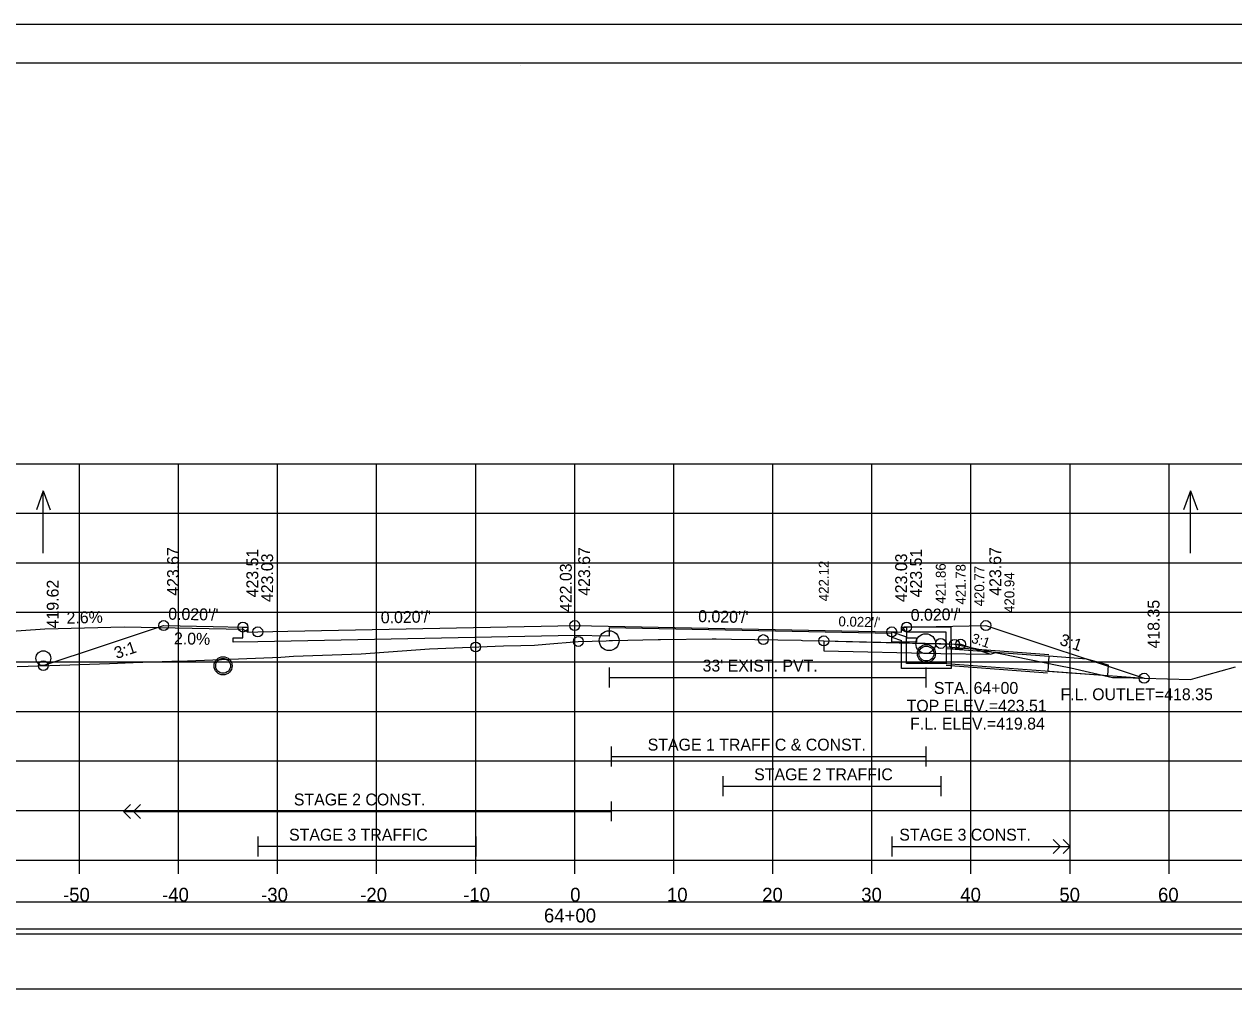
# Model space of a CAD drawing. Extents: x 1371057 to 1372761, y 380005 to 390517.
# Drawn here: x 1371505.3 to 1371627.4, y 385240.2 to 385338.5 of the extents above; entities that cross this region are included whole.
import ezdxf

# ---------------------------------------------------------------- set-up
doc = ezdxf.new("R2010")
doc.units = 0
for name, color, linetype in [('R_Alt Surface', 7, 'Continuous'), ('R_Axis', 7, 'Continuous'), ('R_Axis Annot', 7, 'Continuous'), ('R_Border', 7, 'Continuous'), ('R_Detour', 7, 'Continuous'), ('R_Draft', 7, 'Continuous'), ('R_Drive', 7, 'Continuous'), ('R_Exist Surface', 7, 'Continuous'), ('R_Fin Surface', 7, 'Continuous'), ('R_Fin Surface Annot', 7, 'Continuous'), ('R_Grid', 7, 'Continuous'), ('R_No Plot', 7, 'Continuous'), ('R_Striping', 7, 'Continuous'), ('R_Water', 7, 'Continuous'), ('R_Water Annot', 7, 'Continuous'), ('R_Xsect Elev', 7, 'Continuous'), ('R_Xsect Slope', 7, 'Continuous')]:
    doc.layers.add(name, color=color, linetype=linetype)

msp = doc.modelspace()

# ---------------------------------------------------------------- linework, layer by layer
at = {"layer": 'R_Alt Surface'}
for points in [[(1371594.37, 385277.68), (1371594.37, 385276.6), (1371595.37, 385276.58), (1371595.37, 385276.15), (1371592.87, 385276.2), (1371592.87, 385276.2), (1371592.87, 385277.03), (1371564.34, 385277.6), (1371564.34, 385276.77), (1371560.87, 385276.84), (1371528.87, 385276.2), (1371526.37, 385276.15), (1371526.37, 385276.58), (1371527.37, 385276.6), (1371527.37, 385277.68)], [(1371564.34, 385273.59), (1371564.34, 385271.59)], [(1371564.34, 385272.59), (1371596.3, 385272.59)], [(1371596.3, 385273.59), (1371596.3, 385271.59)]]:
    msp.add_lwpolyline(points, dxfattribs=at)
at = {"layer": 'R_Axis'}
for p, q in [((1371410.87, 385254.17), (1371710.87, 385254.17)), ((1371510.87, 385252.77), (1371510.87, 385254.17)), ((1371520.87, 385252.77), (1371520.87, 385254.17)), ((1371530.87, 385252.77), (1371530.87, 385254.17)), ((1371540.87, 385252.77), (1371540.87, 385254.17)), ((1371550.87, 385252.77), (1371550.87, 385254.17)), ((1371560.87, 385252.77), (1371560.87, 385254.17)), ((1371570.87, 385252.77), (1371570.87, 385254.17)), ((1371580.87, 385252.77), (1371580.87, 385254.17)), ((1371590.87, 385252.77), (1371590.87, 385254.17)), ((1371600.87, 385252.77), (1371600.87, 385254.17)), ((1371610.87, 385252.77), (1371610.87, 385254.17)), ((1371620.87, 385252.77), (1371620.87, 385254.17))]:
    msp.add_line(p, q, dxfattribs=at)
at = {"layer": 'R_Border'}
for p, q in [((1371402.87, 385334.63), (1371719.05, 385334.63)), ((1371555.39, 385334.37), (1371555.39, 385334.37)), ((1371555.39, 385334.37), (1371555.39, 385334.37))]:
    msp.add_line(p, q, dxfattribs=at)
at = {"layer": 'R_Detour'}
for points in [[(1371586.01, 385276.29), (1371594.67, 385276.1), (1371597.82, 385276.03), (1371599.42, 385275.97), (1371599.83, 385275.95), (1371600.4, 385275.76), (1371602.84, 385274.94), (1371603.23, 385275.07), (1371603.33, 385275.11)], [(1371586.01, 385276.29), (1371586.01, 385275.29), (1371597.82, 385275.03), (1371602.84, 385274.94)]]:
    msp.add_lwpolyline(points, dxfattribs=at)
msp.add_lwpolyline([(1371407.72, 385247.22), (1371714.03, 385247.22), (1371714.03, 385249.92), (1371407.72, 385249.92)], close=True, dxfattribs=at)
at = {"layer": 'R_Draft'}
msp.add_lwpolyline([(1371407.45, 385241.16), (1371713.76, 385241.16), (1371713.76, 385246.68), (1371407.45, 385246.68)], close=True, dxfattribs=at)
at = {"layer": 'R_Drive'}
for p, q in [((1371507.38, 385277.47), (1371499.4, 385276.89)), ((1371515.38, 385277.67), (1371507.38, 385277.47)), ((1371527.38, 385277.43), (1371515.38, 385277.67)), ((1371527.88, 385277.18), (1371527.38, 385277.43))]:
    msp.add_line(p, q, dxfattribs=at)
at = {"layer": 'R_Exist Surface'}
msp.add_lwpolyline([(1371504.57, 385273.71), (1371507.89, 385273.82), (1371513.89, 385273.99), (1371516.3, 385274.12), (1371520.21, 385274.23), (1371521.77, 385274.29), (1371531.19, 385274.64), (1371532.47, 385274.73), (1371539.32, 385274.99), (1371546.2, 385275.5), (1371553.68, 385275.78), (1371555.42, 385275.83), (1371556.81, 385275.84), (1371557.96, 385275.95), (1371561.23, 385276.23), (1371564.03, 385276.3), (1371564.34, 385276.31), (1371564.67, 385276.32), (1371569.28, 385276.44), (1371569.54, 385276.44), (1371574.73, 385276.51), (1371574.73, 385276.51), (1371575.13, 385276.5), (1371576.7, 385276.47), (1371583.71, 385276.35), (1371583.86, 385276.34), (1371586.01, 385276.29), (1371588.28, 385276.22), (1371596.3, 385276.01), (1371597.67, 385275.98), (1371599.21, 385275.94), (1371609.74, 385273.81), (1371610.96, 385273.56), (1371615.15, 385272.58), (1371616.05, 385272.58), (1371623.03, 385272.39), (1371624.67, 385272.86), (1371627.57, 385273.68)], dxfattribs=at)
at = {"layer": 'R_Fin Surface'}
msp.add_lwpolyline([(1371507.22, 385273.79), (1371513.2, 385275.79), (1371519.37, 385277.84), (1371524.37, 385277.74), (1371524.37, 385277.74), (1371527.37, 385277.68), (1371527.37, 385277.68), (1371527.87, 385277.68), (1371527.88, 385277.18), (1371528.87, 385277.2), (1371528.87, 385277.2), (1371531.92, 385277.26), (1371560.87, 385277.84), (1371592.87, 385277.2), (1371593.39, 385277.19), (1371593.87, 385277.18), (1371593.87, 385277.44), (1371593.87, 385277.68), (1371594.37, 385277.68), (1371597.37, 385277.74), (1371602.37, 385277.84), (1371618.35, 385272.52)], dxfattribs=at)
at = {"layer": 'R_Grid'}
for p, q in [((1371410.87, 385294.17), (1371710.87, 385294.17)), ((1371510.87, 385254.17), (1371510.87, 385294.17)), ((1371520.87, 385254.17), (1371520.87, 385294.17)), ((1371530.87, 385254.17), (1371530.87, 385294.17)), ((1371540.87, 385254.17), (1371540.87, 385294.17)), ((1371550.87, 385254.17), (1371550.87, 385294.17)), ((1371560.87, 385254.17), (1371560.87, 385294.17)), ((1371570.87, 385254.17), (1371570.87, 385294.17)), ((1371580.87, 385254.17), (1371580.87, 385294.17)), ((1371590.87, 385254.17), (1371590.87, 385294.17)), ((1371600.87, 385254.17), (1371600.87, 385294.17)), ((1371610.87, 385254.17), (1371610.87, 385294.17)), ((1371620.87, 385254.17), (1371620.87, 385294.17)), ((1371410.87, 385289.17), (1371710.87, 385289.17)), ((1371410.87, 385284.17), (1371710.87, 385284.17)), ((1371410.87, 385279.17), (1371710.87, 385279.17)), ((1371410.87, 385274.17), (1371710.87, 385274.17)), ((1371410.87, 385269.17), (1371710.87, 385269.17)), ((1371410.87, 385264.17), (1371710.87, 385264.17)), ((1371410.87, 385259.17), (1371710.87, 385259.17)), ((1371410.87, 385254.17), (1371710.87, 385254.17))]:
    msp.add_line(p, q, dxfattribs=at)
at = {"layer": 'R_No Plot'}
for p, q in [((1371390.47, 385338.53), (1371723.8, 385338.53)), ((1371598.37, 385275.68), (1371608.74, 385274.9)), ((1371598.37, 385273.84), (1371608.6, 385273.08))]:
    msp.add_line(p, q, dxfattribs=at)
for points in [[(1371390.46, 385338.53), (1371723.8, 385338.53), (1371723.8, 385125.19), (1371390.46, 385125.19)], [(1371636.79, 385334.63), (1371656.41, 385334.63), (1371656.41, 385324.75), (1371672.52, 385324.75), (1371695.72, 385324.75), (1371695.84, 385296.59), (1371719.05, 385296.59), (1371719.05, 385129.17), (1371402.87, 385129.17), (1371402.87, 385334.63)]]:
    msp.add_lwpolyline(points, close=True, dxfattribs=at)
for centre, radius in [((1371519.37, 385277.84), 0.5), ((1371527.37, 385277.68), 0.5), ((1371528.87, 385277.2), 0.5), ((1371560.87, 385277.84), 0.5), ((1371564.34, 385276.31), 1), ((1371592.87, 385277.2), 0.5), ((1371594.37, 385277.68), 0.5), ((1371602.37, 385277.84), 0.5), ((1371550.87, 385275.67), 0.5), ((1371561.23, 385276.23), 0.5), ((1371579.9, 385276.42), 0.5), ((1371586.01, 385276.29), 0.5), ((1371596.3, 385276.01), 1), ((1371597.82, 385276.03), 0.5), ((1371599.21, 385275.94), 0.5), ((1371599.83, 385275.95), 0.5), ((1371596.37, 385275.01), 0.917), ((1371507.22, 385273.79), 0.5), ((1371525.37, 385273.77), 0.917), ((1371618.35, 385272.52), 0.5)]:
    msp.add_circle(centre, radius, dxfattribs=at)
at = {"layer": 'R_Striping'}
for p, q in [((1371564.56, 385265.62), (1371564.56, 385263.62)), ((1371596.3, 385265.62), (1371596.3, 385263.62)), ((1371564.56, 385264.62), (1371596.3, 385264.62)), ((1371575.82, 385262.62), (1371575.82, 385260.62)), ((1371597.82, 385262.62), (1371597.82, 385260.62)), ((1371575.82, 385261.62), (1371597.82, 385261.62)), ((1371515.32, 385259.08), (1371516.03, 385259.78)), ((1371515.32, 385259.08), (1371564.56, 385259.08)), ((1371516.03, 385258.37), (1371515.32, 385259.08)), ((1371516.32, 385259.08), (1371517.03, 385259.78)), ((1371517.03, 385258.37), (1371516.32, 385259.08)), ((1371564.56, 385260.08), (1371564.56, 385258.08)), ((1371528.87, 385256.53), (1371528.87, 385254.53)), ((1371550.87, 385256.53), (1371550.87, 385254.53)), ((1371592.87, 385256.53), (1371592.87, 385254.53)), ((1371550.87, 385255.53), (1371528.87, 385255.53)), ((1371592.87, 385255.53), (1371610.87, 385255.53)), ((1371609.87, 385255.53), (1371609.16, 385256.24)), ((1371609.16, 385254.83), (1371609.87, 385255.53)), ((1371610.87, 385255.53), (1371610.16, 385256.24)), ((1371610.16, 385254.83), (1371610.87, 385255.53))]:
    msp.add_line(p, q, dxfattribs=at)
at = {"layer": 'R_Water'}
for p, q in [((1371594.04, 385277.52), (1371594.12, 385277.68)), ((1371594.04, 385277.52), (1371594.37, 385277.18)), ((1371598.87, 385277.68), (1371594.12, 385277.68)), ((1371598.87, 385276.18), (1371598.87, 385277.68)), ((1371592.87, 385277.2), (1371594.37, 385276.68)), ((1371592.87, 385276.67), (1371593.87, 385276.33)), ((1371593.87, 385276.18), (1371593.87, 385276.33)), ((1371598.37, 385277.18), (1371594.37, 385277.18)), ((1371594.37, 385276.18), (1371594.37, 385276.68)), ((1371598.37, 385276.18), (1371598.37, 385277.18)), ((1371598.37, 385275.51), (1371608.72, 385274.74)), ((1371598.37, 385274.01), (1371618.35, 385272.52))]:
    msp.add_line(p, q, dxfattribs=at)
for points in [[(1371592.87, 385276.67), (1371592.87, 385277.2)], [(1371598.87, 385276.18), (1371598.87, 385273.51), (1371596.37, 385273.51), (1371593.87, 385273.51), (1371593.87, 385276.18)], [(1371598.37, 385276.18), (1371598.37, 385274.01), (1371596.37, 385274.01), (1371594.37, 385274.01), (1371594.37, 385276.18)]]:
    msp.add_lwpolyline(points, dxfattribs=at)
msp.add_lwpolyline([(1371608.72, 385274.74), (1371608.61, 385273.24), (1371614.68, 385272.79), (1371614.76, 385273.83), (1371612.55, 385274.45)], close=True, dxfattribs=at)
for centre in [(1371507.22, 385274.54), (1371596.37, 385275.01), (1371525.37, 385273.77)]:
    msp.add_circle(centre, 0.75, dxfattribs=at)
at = {"layer": 'R_Water Annot'}
for p, q in [((1371507.22, 385291.43), (1371506.52, 385289.51)), ((1371507.22, 385285.14), (1371507.22, 385291.43)), ((1371507.22, 385291.43), (1371507.92, 385289.51)), ((1371623.03, 385291.43), (1371622.33, 385289.51)), ((1371623.03, 385285.14), (1371623.03, 385291.43)), ((1371623.03, 385291.43), (1371623.73, 385289.51))]:
    msp.add_line(p, q, dxfattribs=at)
at = {"layer": 'R_Xsect Elev'}
msp.add_line((1371560.87, 385276.2), (1371560.87, 385286.2), dxfattribs=at)

# ---------------------------------------------------------------- texts
at = {"layer": 'R_Axis Annot'}
for s, p in [('-50', (1371509.21, 385249.97)), ('-40', (1371519.21, 385249.97)), ('-30', (1371529.21, 385249.97)), ('-20', (1371539.21, 385249.97)), ('-10', (1371549.61, 385249.97)), ('0', (1371560.41, 385249.97)), ('10', (1371570.18, 385249.97)), ('20', (1371579.79, 385249.97)), ('30', (1371589.79, 385249.97)), ('40', (1371599.79, 385249.97)), ('50', (1371609.79, 385249.97)), ('60', (1371619.75, 385249.97)), ('64+00', (1371557.76, 385247.87))]:
    msp.add_text(s, height=1.4, dxfattribs=at).set_placement(p)
at = {"layer": 'R_Fin Surface Annot'}
for s, rotation, p in [('422.12', 90, (1371586.51, 385280.29)), ('421.86', 90, (1371598.32, 385280.03)), ('421.78', 90, (1371600.33, 385279.95)), ('420.77', 90, (1371602.21, 385279.77)), ('420.94', 90, (1371605.25, 385279.11)), ("0.022'/'", 358.7528, (1371587.48, 385277.76)), ('3:1', 341.5212, (1371600.83, 385276.14))]:
    msp.add_text(s, height=1, rotation=rotation, dxfattribs=at).set_placement(p)
at = {"layer": 'R_Striping'}
for s, p in [('STAGE 1 TRAFFIC & CONST.', (1371568.23, 385265.22)), ('STAGE 2 TRAFFIC', (1371578.98, 385262.22)), ('STAGE 2 CONST.', (1371532.51, 385259.68)), ('STAGE 3 TRAFFIC', (1371532.03, 385256.13)), ('STAGE 3 CONST.', (1371593.63, 385256.13))]:
    msp.add_text(s, height=1.2, dxfattribs=at).set_placement(p)
at = {"layer": 'R_Water'}
msp.add_text("33' EXIST. PVT.", height=1.2, dxfattribs=at).set_placement((1371573.77, 385273.19))
at = {"layer": 'R_Water Annot'}
for s, p in [('STA. 64+00', (1371597.12, 385270.94)), (' F.L. OUTLET=418.35', (1371609.45, 385270.3)), ('TOP ELEV.=423.51', (1371594.37, 385269.14)), ('F.L. ELEV.=419.84', (1371594.72, 385267.34))]:
    msp.add_text(s, height=1.2, dxfattribs=at).set_placement(p)
at = {"layer": 'R_Xsect Elev'}
for s, rotation, p in [('423.67', 90, (1371520.92, 385280.84)), ('423.51', 90, (1371528.92, 385280.68)), ('423.03', 90, (1371530.42, 385280.2)), ('423.67', 90, (1371562.42, 385280.84)), ('423.03', 90, (1371594.42, 385280.2)), ('423.51', 90, (1371595.92, 385280.68)), ('423.67', 90, (1371603.92, 385280.84)), ('422.03', 90, (1371560.57, 385279.2)), ('419.62', 90, (1371508.77, 385277.55)), ('418.35', 90, (1371619.9, 385275.52)), ('2.6%', 1.4894, (1371509.58, 385278.02)), ('2.0%', 358.8542, (1371520.4, 385275.95))]:
    msp.add_text(s, height=1.2, rotation=rotation, dxfattribs=at).set_placement(p)
at = {"layer": 'R_Xsect Slope'}
for s, rotation, p in [("0.020'/'", 358.8543, (1371519.82, 385278.43)), ("0.020'/'", 1.1458, (1371541.3, 385278.05)), ("0.020'/'", 358.8542, (1371573.32, 385278.19)), ("0.020'/'", 1.1457, (1371594.8, 385278.29)), ('3:1', 18.4329, (1371514.61, 385274.45)), ('3:1', 341.5668, (1371609.73, 385275.92))]:
    msp.add_text(s, height=1.2, rotation=rotation, dxfattribs=at).set_placement(p)

doc.saveas('drawing.dxf')
